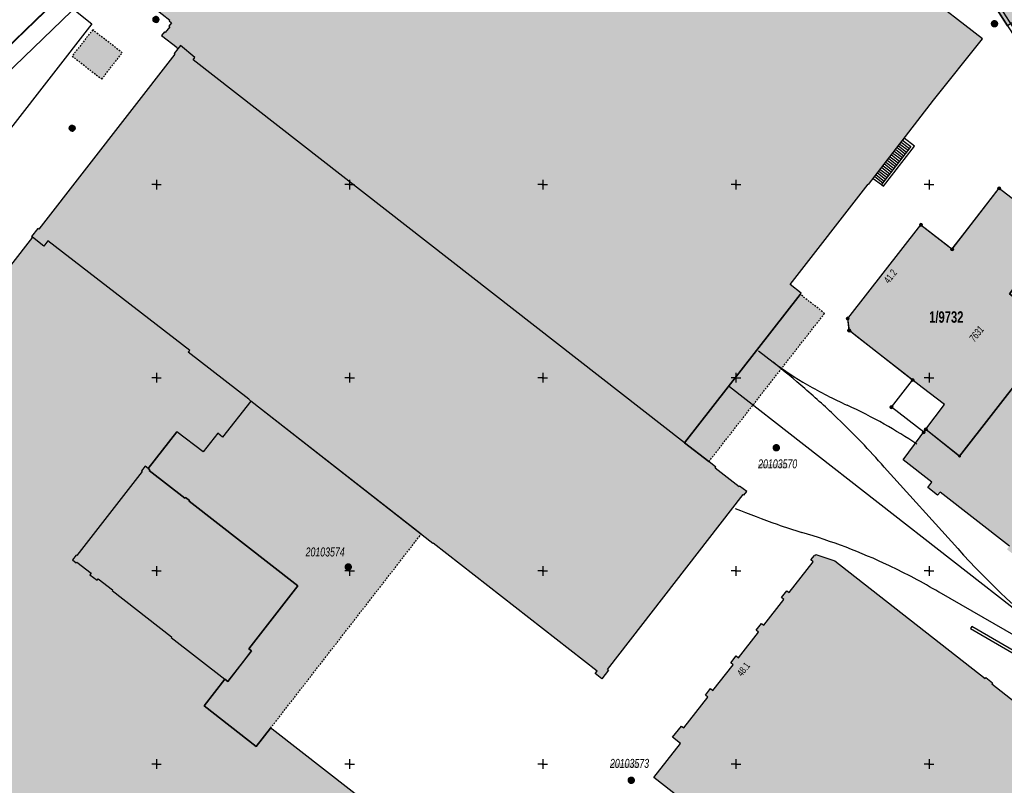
# Model space of a CAD drawing. Header units: metres. Extents: x 2695560 to 2696939, y 1260491 to 1262050.
# Tile 679 of 1005: x 2696183 to 2696311, y 1261347 to 1261446. Entities that reach past the tile are written whole.
import ezdxf

# ---------------------------------------------------------------- set-up
doc = ezdxf.new("R2010")
doc.units = ezdxf.units.M
doc.linetypes.add('AUSGEZOGEN', pattern=[0])
doc.linetypes.add('VERDECKT2_S2', pattern=[0.36, 0.2, -0.16])
for name, color, linetype in [('XR$1$AV_Flächen (EO)', 7, 'AUSGEZOGEN'), ('XR$1$AV_Gebäudeflächen (BB)', 7, 'AUSGEZOGEN'), ('XR$1$AV_Gebäudeflächen (EO)', 7, 'AUSGEZOGEN'), ('XR$1$AV_Grenzpunkte', 7, 'AUSGEZOGEN'), ('XR$1$AV_Grundstück-Nr.', 7, 'AUSGEZOGEN'), ('XR$1$AV_Haus-Nr.', 7, 'AUSGEZOGEN'), ('XR$1$AV_Koordinatennetzpunkte', 7, 'AUSGEZOGEN'), ('XR$1$AV_Lagefixpunkt-Nr.', 7, 'AUSGEZOGEN'), ('XR$1$AV_Lagefixpunkte', 7, 'AUSGEZOGEN'), ('XR$1$AV_Linien (BB)', 7, 'AUSGEZOGEN'), ('XR$1$AV_Linien (EO)', 7, 'AUSGEZOGEN'), ('XR$1$AV_Versicherung-Nr.', 7, 'AUSGEZOGEN'), ('XR$1$AW_LK_Schachtdeckel', 24, 'AUSGEZOGEN'), ('XR$1$Liegenschaftsgrenzen', 7, 'AUSGEZOGEN'), ('XR$1$PFAV', 255, 'AUSGEZOGEN'), ('XR$1$PFAW', 255, 'AUSGEZOGEN'), ('XR$1$RP_Abstandslinie', 7, 'AUSGEZOGEN')]:
    doc.layers.add(name, color=color, linetype=linetype)
doc.styles.add('ARIAL', font='arial.ttf')

# ---------------------------------------------------------------- blocks, each defined once
blk = doc.blocks.new('COMPLEXOBJECT_585')
at = {"layer": 'XR$1$AV_Linien (BB)', "color": 7, "linetype": 'AUSGEZOGEN', "transparency": 33554687}
for points in [[(6199.73, 11447.83), (6201.71, 11446.29), (6201.63, 11446.18), (6201.93, 11445.95), (6201.61, 11445.51), (6201.71, 11445.43), (6201.12, 11444.67), (6201.02, 11444.75), (6200.66, 11444.3), (6202.66, 11442.75), (6202.61, 11442.68), (6202.76, 11442.57), (6202.28, 11441.95), (6202.38, 11441.87), (6184.75, 11419.23), (6184.65, 11419.31), (6183.84, 11418.27), (6183.93, 11418.19), (6169.95, 11400.24)], [(6228.67, 11343.86), (6214.97, 11354.51), (6214.77, 11354.66), (6212.9, 11352.29), (6206.17, 11357.53), (6208.86, 11360.99), (6209.23, 11360.7), (6211.25, 11363.3), (6212.3, 11364.66), (6211.96, 11364.92), (6218.31, 11373.06), (6204.22, 11384.04), (6204.26, 11384.1), (6203.74, 11384.5), (6203.66, 11384.4), (6199.06, 11387.99), (6199.14, 11388.09), (6198.91, 11388.26), (6202.62, 11393.02)]]:
    blk.add_lwpolyline(points, dxfattribs=at)
blk = doc.blocks.new('COMPLEXOBJECT_1013')
at = {"layer": 'XR$1$AV_Linien (EO)', "color": 7, "linetype": 'AUSGEZOGEN', "transparency": 33554687}
blk.add_line((6294.2, 11388.44), (6303.72, 11377.9), dxfattribs=at)
for centre, radius, start, end in [((6195.23, 11296.46), 135.26, 49.0326, 51.2902), ((6216.96, 11320.48), 102.88, 46.2074, 49.4025), ((6216.36, 11319.88), 103.73, 41.3719, 46.1971), ((6387.25, 11453.29), 112.53, 222.0675, 231.2913)]:
    blk.add_arc(centre, radius, start, end, dxfattribs=at)
blk = doc.blocks.new('COMPLEXOBJECT_1026')
at = {"layer": 'XR$1$AV_Linien (EO)', "color": 7, "linetype": 'AUSGEZOGEN', "transparency": 33554687}
for centre, radius, start, end in [((6310.9, 11444.49), 52.64, 233.8117, 239.5872), ((6311.04, 11444.78), 52.95, 239.6112, 245.8776), ((6260.77, 11334.71), 68.06, 60.5797, 65.1214), ((6261.22, 11335.54), 67.11, 56.3471, 60.5685)]:
    blk.add_arc(centre, radius, start, end, dxfattribs=at)
blk = doc.blocks.new('COMPLEXOBJECT_1030')
at = {"layer": 'XR$1$AV_Linien (EO)', "color": 7, "linetype": 'AUSGEZOGEN', "transparency": 33554687}
blk.add_line((6301.26, 11372.28), (6315.84, 11363.9), dxfattribs=at)
for centre, radius, start, end in [((6313.83, 11477.27), 101.9, 247.5442, 250.8075), ((6314.51, 11479.17), 103.91, 250.7989, 252.6634), ((6261.96, 11306.09), 76.97, 64.7396, 73.7199), ((6261.73, 11305.63), 77.48, 59.3265, 64.7297), ((6253.94, 11248.49), 130.96, 56.7045, 61.7938), ((6253.9, 11248.43), 131.03, 53.1044, 56.7039)]:
    blk.add_arc(centre, radius, start, end, dxfattribs=at)
blk = doc.blocks.new('BWAV1')
at = {"layer": 'XR$1$PFAV', "transparency": 33554687}
blk.add_hatch(color=7, dxfattribs=at).paths.add_polyline_path([(0.67, 0), (0.66, 0.13), (0.62, 0.26), (0.55, 0.38), (0.46, 0.49), (0.35, 0.57), (0.23, 0.63), (0.1, 0.66), (-0.03, 0.67), (-0.17, 0.65), (-0.3, 0.6), (-0.41, 0.53), (-0.51, 0.44), (-0.59, 0.33), (-0.64, 0.2), (-0.67, 0.07), (-0.67, -0.07), (-0.64, -0.2), (-0.59, -0.33), (-0.51, -0.44), (-0.41, -0.53), (-0.3, -0.6), (-0.17, -0.65), (-0.03, -0.67), (0.1, -0.66), (0.23, -0.63), (0.35, -0.57), (0.46, -0.49), (0.55, -0.38), (0.62, -0.26), (0.66, -0.13)])
at = {"color": 7, "transparency": 33554687}
for radius, start, end in [(0.5, 91.1948, 268.8052), (0.326, 91.1948, 268.8052), (0.5, 268.8052, 91.1948), (0.326, 268.8052, 91.1948)]:
    blk.add_arc((0, 0), radius, start, end, dxfattribs=at)
at = {"layer": 'XR$1$PFAV', "transparency": 33554687}
blk.add_circle((0, 0), 0.5, dxfattribs=at)
blk = doc.blocks.new('BAV15')
at = {"layer": 'XR$1$PFAV', "transparency": 33554687}
blk.add_hatch(color=7, dxfattribs=at).paths.add_polyline_path([(0.5, 0), (0.49, 0.1), (0.46, 0.2), (0.41, 0.29), (0.34, 0.36), (0.26, 0.42), (0.17, 0.47), (0.08, 0.49), (-0.03, 0.5), (-0.13, 0.48), (-0.22, 0.45), (-0.31, 0.4), (-0.38, 0.33), (-0.44, 0.24), (-0.48, 0.15), (-0.5, 0.05), (-0.5, -0.05), (-0.48, -0.15), (-0.44, -0.24), (-0.38, -0.33), (-0.31, -0.4), (-0.22, -0.45), (-0.13, -0.48), (-0.03, -0.5), (0.08, -0.49), (0.17, -0.47), (0.26, -0.42), (0.34, -0.36), (0.41, -0.29), (0.46, -0.2), (0.49, -0.1)])
at = {"color": 7, "transparency": 33554687}
for start, end in [(90, 270), (270, 90)]:
    blk.add_arc((0, 0), 0.5, start, end, dxfattribs=at)
at = {"layer": 'XR$1$PFAV', "transparency": 33554687}
blk.add_circle((0, 0), 0.5, dxfattribs=at)
blk = doc.blocks.new('BWAV20')
at = {"true_color": 0x000000, "transparency": 33554687}
blk.add_hatch(color=18, dxfattribs=at).paths.add_polyline_path([(0.17, 0), (0.16, 0.03), (0.15, 0.07), (0.14, 0.1), (0.11, 0.12), (0.09, 0.14), (0.06, 0.16), (0.03, 0.16), (-0.01, 0.17), (-0.04, 0.16), (-0.07, 0.15), (-0.1, 0.13), (-0.13, 0.11), (-0.15, 0.08), (-0.16, 0.05), (-0.17, 0.02), (-0.17, -0.02), (-0.16, -0.05), (-0.15, -0.08), (-0.13, -0.11), (-0.1, -0.13), (-0.07, -0.15), (-0.04, -0.16), (-0.01, -0.17), (0.03, -0.16), (0.06, -0.16), (0.09, -0.14), (0.11, -0.12), (0.14, -0.1), (0.15, -0.07), (0.16, -0.03)])
at = {"layer": 'XR$1$PFAV', "transparency": 33554687}
blk.add_hatch(color=7, dxfattribs=at).paths.add_polyline_path([(0.5, 0), (0.49, 0.1), (0.46, 0.2), (0.41, 0.29), (0.34, 0.36), (0.26, 0.42), (0.17, 0.47), (0.08, 0.49), (-0.03, 0.5), (-0.13, 0.48), (-0.22, 0.45), (-0.31, 0.4), (-0.38, 0.33), (-0.44, 0.24), (-0.48, 0.15), (-0.5, 0.05), (-0.5, -0.05), (-0.48, -0.15), (-0.44, -0.24), (-0.38, -0.33), (-0.31, -0.4), (-0.22, -0.45), (-0.13, -0.48), (-0.03, -0.5), (0.08, -0.49), (0.17, -0.47), (0.26, -0.42), (0.34, -0.36), (0.41, -0.29), (0.46, -0.2), (0.49, -0.1)])
blk = doc.blocks.new('BAV2041')
at = {"color": 7, "transparency": 33554687}
for p, q in [((-0.05, 0), (-0.5, 0)), ((0, 0.5), (0, 0.05)), ((0.05, 0), (0.5, 0)), ((0, -0.05), (0, -0.5))]:
    blk.add_line(p, q, dxfattribs=at)
blk.add_circle((0, 0), 0.05, dxfattribs=at)
for start, end in [(90, 270), (270, 90)]:
    blk.add_arc((0, 0), 0.05, start, end, dxfattribs=at)
blk = doc.blocks.new('BAW2082')
at = {"layer": 'XR$1$PFAW', "transparency": 33554687}
blk.add_hatch(color=7, dxfattribs=at).paths.add_polyline_path([(0.51, 0), (0.5, 0.1), (0.47, 0.19), (0.42, 0.28), (0.35, 0.36), (0.27, 0.42), (0.18, 0.47), (0.08, 0.49), (-0.02, 0.5), (-0.12, 0.48), (-0.21, 0.45), (-0.3, 0.39), (-0.37, 0.32), (-0.43, 0.24), (-0.47, 0.15), (-0.49, 0.05), (-0.49, -0.05), (-0.47, -0.15), (-0.43, -0.25), (-0.37, -0.33), (-0.3, -0.4), (-0.21, -0.45), (-0.12, -0.49), (-0.02, -0.5), (0.08, -0.5), (0.18, -0.47), (0.27, -0.43), (0.35, -0.37), (0.42, -0.29), (0.47, -0.2), (0.5, -0.1)])
at = {"transparency": 33554687}
for start, end in [(91.1948, 268.8052), (268.8052, 91.1948)]:
    blk.add_arc((0.01, 0), 0.5, start, end, dxfattribs=at)
at = {"layer": 'XR$1$PFAW', "transparency": 33554687}
blk.add_circle((0.01, 0), 0.5, dxfattribs=at)

msp = doc.modelspace()

# ---------------------------------------------------------------- hatches: boundary and pattern name
at = {"transparency": 33554687}
for points in [[(2696278.85, 1261388.67), (2696278.85, 1261388.07), (2696282.68, 1261388.07), (2696282.68, 1261388.67)], [(2696220.27, 1261377.27), (2696220.27, 1261376.67), (2696224.07, 1261376.67), (2696224.07, 1261377.27)], [(2696259.67, 1261349.92), (2696259.67, 1261349.31), (2696263.47, 1261349.31), (2696263.47, 1261349.92)]]:
    msp.add_hatch(color=7, dxfattribs=at).paths.add_polyline_path(points)
at = {"layer": 'XR$1$AV_Gebäudeflächen (BB)', "true_color": 0xd2d2d2, "transparency": 33554687}
for points in [[(2696263.46, 1261507.02), (2696263.39, 1261506.94), (2696263.61, 1261506.75), (2696261.72, 1261504.69), (2696261.63, 1261504.77), (2696260.75, 1261503.82), (2696260.84, 1261503.74), (2696258.93, 1261501.66), (2696258, 1261501.65), (2696257.99, 1261502.6), (2696257.72, 1261502.59), (2696257.72, 1261502.84), (2696256.4, 1261502.82), (2696256.41, 1261502.57), (2696256.15, 1261502.57), (2696256.15, 1261502.19), (2696255.96, 1261502.19), (2696255.97, 1261501.94), (2696249.42, 1261501.84), (2696249.42, 1261502.09), (2696249.24, 1261502.08), (2696249.23, 1261502.47), (2696248.97, 1261502.47), (2696248.97, 1261502.71), (2696247.65, 1261502.69), (2696247.66, 1261502.44), (2696247.39, 1261502.44), (2696247.41, 1261501.48), (2696246.36, 1261501.46), (2696245.46, 1261500.61), (2696245.57, 1261500.5), (2696245.31, 1261500.25), (2696245.4, 1261500.1), (2696243.74, 1261498.5), (2696243.63, 1261498.61), (2696242.7, 1261497.72), (2696242.81, 1261497.6), (2696241.15, 1261496.01), (2696241.05, 1261496.11), (2696240.11, 1261495.21), (2696240.19, 1261495.1), (2696238.52, 1261493.49), (2696238.41, 1261493.6), (2696237.48, 1261492.7), (2696237.58, 1261492.59), (2696235.9, 1261490.97), (2696235.8, 1261491.08), (2696235.54, 1261490.83), (2696235.44, 1261490.93), (2696234.6, 1261490.1), (2696234.79, 1261489.88), (2696234.64, 1261489.73), (2696234.45, 1261489.92), (2696233.85, 1261489.34), (2696233.94, 1261489.25), (2696200.37, 1261456.92), (2696200.28, 1261457.01), (2696199.62, 1261456.38), (2696199.71, 1261456.29), (2696199.55, 1261456.13), (2696199.48, 1261456.06), (2696199.4, 1261455.98), (2696199.33, 1261455.9), (2696199.26, 1261455.82), (2696199.19, 1261455.73), (2696199.12, 1261455.65), (2696199.06, 1261455.57), (2696198.99, 1261455.48), (2696198.93, 1261455.39), (2696198.87, 1261455.3), (2696198.81, 1261455.21), (2696198.75, 1261455.12), (2696198.7, 1261455.03), (2696198.64, 1261454.93), (2696198.59, 1261454.84), (2696198.54, 1261454.74), (2696198.49, 1261454.64), (2696198.45, 1261454.55), (2696198.41, 1261454.45), (2696198.36, 1261454.35), (2696198.32, 1261454.25), (2696198.29, 1261454.15), (2696198.25, 1261454.04), (2696198.22, 1261453.94), (2696198.19, 1261453.84), (2696198.16, 1261453.73), (2696198.13, 1261453.63), (2696198.11, 1261453.52), (2696198.08, 1261453.42), (2696198.06, 1261453.31), (2696198.04, 1261453.21), (2696198.03, 1261453.11), (2696198.02, 1261453.01), (2696198, 1261452.91), (2696198, 1261452.82), (2696197.99, 1261452.72), (2696197.98, 1261452.62), (2696197.98, 1261452.52), (2696197.97, 1261452.43), (2696197.97, 1261452.33), (2696197.98, 1261452.23), (2696197.98, 1261452.13), (2696197.98, 1261452.03), (2696197.99, 1261451.94), (2696198, 1261451.84), (2696198.01, 1261451.74), (2696198.02, 1261451.65), (2696198.03, 1261451.55), (2696198.05, 1261451.45), (2696198.07, 1261451.36), (2696198.09, 1261451.26), (2696198.11, 1261451.16), (2696198.13, 1261451.07), (2696198.15, 1261450.97), (2696198.18, 1261450.88), (2696198.21, 1261450.79), (2696198.24, 1261450.69), (2696198.27, 1261450.6), (2696198.3, 1261450.51), (2696198.33, 1261450.42), (2696198.37, 1261450.33), (2696198.41, 1261450.24), (2696198.44, 1261450.16), (2696198.48, 1261450.08), (2696198.51, 1261450), (2696198.55, 1261449.93), (2696198.59, 1261449.85), (2696198.63, 1261449.78), (2696198.67, 1261449.71), (2696198.72, 1261449.63), (2696198.76, 1261449.56), (2696198.8, 1261449.49), (2696198.85, 1261449.42), (2696198.9, 1261449.35), (2696198.95, 1261449.28), (2696198.99, 1261449.21), (2696199.05, 1261449.14), (2696199.1, 1261449.07), (2696199.15, 1261449.01), (2696199.2, 1261448.94), (2696199.26, 1261448.88), (2696199.31, 1261448.81), (2696199.37, 1261448.75), (2696199.43, 1261448.69), (2696199.49, 1261448.63), (2696199.55, 1261448.57), (2696199.61, 1261448.51), (2696199.67, 1261448.45), (2696199.73, 1261448.39), (2696199.79, 1261448.34), (2696199.86, 1261448.28), (2696199.92, 1261448.23), (2696199.99, 1261448.18), (2696199.92, 1261448.09), (2696200.62, 1261447.55), (2696200.7, 1261447.64), (2696202.68, 1261446.1), (2696202.6, 1261445.99), (2696202.9, 1261445.76), (2696202.58, 1261445.32), (2696202.68, 1261445.24), (2696202.09, 1261444.48), (2696201.98, 1261444.56), (2696201.63, 1261444.11), (2696203.63, 1261442.55), (2696203.58, 1261442.49), (2696203.73, 1261442.38), (2696203.25, 1261441.76), (2696203.35, 1261441.68), (2696185.72, 1261419.04), (2696185.62, 1261419.12), (2696184.81, 1261418.08), (2696184.9, 1261418), (2696170.92, 1261400.04), (2696129.82, 1261347.27), (2696128.34, 1261348.43), (2696111.02, 1261326.19), (2696118.32, 1261320.5), (2696118.73, 1261321.03), (2696132.92, 1261309.95), (2696134.3, 1261311.69), (2696147.77, 1261301.17), (2696147.78, 1261301.16), (2696147.8, 1261301.14), (2696147.82, 1261301.13), (2696147.84, 1261301.12), (2696147.86, 1261301.1), (2696147.88, 1261301.09), (2696147.9, 1261301.08), (2696147.92, 1261301.07), (2696147.94, 1261301.06), (2696147.96, 1261301.05), (2696147.98, 1261301.04), (2696148, 1261301.04), (2696148.03, 1261301.03), (2696148.05, 1261301.03), (2696148.07, 1261301.03), (2696148.09, 1261301.02), (2696148.12, 1261301.02), (2696148.14, 1261301.02), (2696148.16, 1261301.02), (2696148.19, 1261301.02), (2696148.21, 1261301.03), (2696148.23, 1261301.03), (2696148.25, 1261301.03), (2696148.28, 1261301.04), (2696148.3, 1261301.05), (2696148.32, 1261301.05), (2696148.34, 1261301.06), (2696148.36, 1261301.07), (2696148.38, 1261301.08), (2696148.4, 1261301.09), (2696148.42, 1261301.1), (2696148.53, 1261301.24), (2696151.38, 1261304.89), (2696164.6, 1261294.56), (2696168.8, 1261291.28), (2696169.74, 1261290.55), (2696169.6, 1261290.37), (2696170.05, 1261290.02), (2696169.85, 1261289.76), (2696169.95, 1261289.68), (2696167.77, 1261286.89), (2696167.68, 1261286.96), (2696167.48, 1261286.71), (2696167.4, 1261286.78), (2696166.9, 1261286.14), (2696167.38, 1261285.76), (2696167.46, 1261285.87), (2696176.9, 1261278.5), (2696178.09, 1261277.57), (2696233.01, 1261234.69), (2696239.09, 1261242.52), (2696249.41, 1261234.5), (2696283.71, 1261278.68), (2696273.35, 1261286.73), (2696273.3, 1261286.67), (2696267.03, 1261291.54), (2696269.05, 1261294.14), (2696260.01, 1261301.19), (2696257.98, 1261298.57), (2696243.96, 1261309.45), (2696247.05, 1261313.43), (2696243.94, 1261315.87), (2696250.14, 1261323.84), (2696239.21, 1261332.36), (2696240.63, 1261334.17), (2696234.32, 1261339.08), (2696232.91, 1261337.27), (2696227.76, 1261341.28), (2696229.64, 1261343.68), (2696215.94, 1261354.32), (2696215.74, 1261354.47), (2696213.88, 1261352.1), (2696207.14, 1261357.34), (2696209.83, 1261360.8), (2696210.2, 1261360.51), (2696212.22, 1261363.11), (2696213.27, 1261364.47), (2696212.93, 1261364.73), (2696219.28, 1261372.87), (2696205.19, 1261383.85), (2696205.23, 1261383.91), (2696204.71, 1261384.31), (2696204.63, 1261384.21), (2696200.03, 1261387.8), (2696200.11, 1261387.9), (2696199.88, 1261388.07), (2696203.59, 1261392.83), (2696207, 1261390.21), (2696208.9, 1261392.62), (2696209.52, 1261392.14), (2696213.17, 1261396.77), (2696236.74, 1261378.38), (2696236.77, 1261378.42), (2696258.01, 1261361.86), (2696257.75, 1261361.54), (2696258.61, 1261360.86), (2696259.49, 1261361.98), (2696259.36, 1261362.07), (2696276.9, 1261384.69), (2696277, 1261384.61), (2696277.37, 1261385.08), (2696276.45, 1261385.79), (2696276.39, 1261385.71), (2696273.27, 1261388.13), (2696273.38, 1261388.26), (2696272.47, 1261388.96), (2696269.31, 1261391.41), (2696284.3, 1261410.6), (2696284.41, 1261410.74), (2696282.99, 1261411.9), (2696293.11, 1261424.85), (2696293.14, 1261424.82), (2696301.56, 1261435.72), (2696307.87, 1261443.68), (2696292.29, 1261455.78), (2696292.71, 1261456.31), (2696292.17, 1261456.74), (2696292.59, 1261457.28), (2696301.17, 1261468.29), (2696296.02, 1261476.31), (2696293.97, 1261479.48), (2696288.25, 1261484.64), (2696287.72, 1261485.12)], [(2696303.58, 1261464.54), (2696306.04, 1261460.72), (2696309.27, 1261455.69), (2696307.39, 1261454.43), (2696310.68, 1261449.32), (2696309.2, 1261448.36), (2696311.14, 1261445.34), (2696312.62, 1261446.3), (2696332.54, 1261415.34), (2696372.07, 1261366.34), (2696387.76, 1261346.85), (2696425.31, 1261371.37), (2696424.92, 1261371.98), (2696421.32, 1261377.57), (2696403.87, 1261404.67), (2696403.67, 1261404.54), (2696400.06, 1261410.19), (2696400.26, 1261410.32), (2696386.07, 1261432.37), (2696385.86, 1261432.24), (2696383.32, 1261436.2), (2696383.52, 1261436.32), (2696378.72, 1261443.71), (2696378.83, 1261443.78), (2696378.16, 1261444.86), (2696378.05, 1261444.79), (2696374.47, 1261450.33), (2696374.58, 1261450.4), (2696373.9, 1261451.45), (2696373.73, 1261451.34), (2696370.07, 1261457.07), (2696370.15, 1261457.14), (2696369.45, 1261458.22), (2696369.36, 1261458.17), (2696365.85, 1261463.59), (2696365.94, 1261463.64), (2696365.23, 1261464.74), (2696365.15, 1261464.68), (2696361.68, 1261470.17), (2696361.77, 1261470.23), (2696354.91, 1261480.9), (2696353.85, 1261482.54), (2696353.16, 1261483.62), (2696351.15, 1261486.75), (2696347.73, 1261492.07), (2696347.51, 1261491.93), (2696344.27, 1261496.97), (2696344.49, 1261497.11), (2696339.85, 1261504.34), (2696338.78, 1261503.63), (2696319.11, 1261491.14), (2696303.49, 1261481.11), (2696296.02, 1261476.31), (2696301.17, 1261468.29)], [(2696300.55, 1261393.14), (2696304.92, 1261389.68), (2696317.52, 1261405.86), (2696311.37, 1261410.67), (2696314.74, 1261415.01), (2696315, 1261414.82), (2696317.88, 1261418.51), (2696317.81, 1261418.56), (2696317.72, 1261418.45), (2696310.06, 1261424.34), (2696305.33, 1261418.27), (2696303.93, 1261416.47), (2696303.47, 1261416.83), (2696299.92, 1261419.61), (2696290.46, 1261407.48), (2696290.66, 1261405.91), (2696291.51, 1261405.25), (2696300.1, 1261398.57), (2696302.95, 1261396.36)], [(2696317.88, 1261418.51), (2696315, 1261414.82), (2696314.74, 1261415.01), (2696311.37, 1261410.67), (2696317.52, 1261405.86), (2696304.92, 1261389.68), (2696300.55, 1261393.14), (2696297.62, 1261389.21), (2696301.35, 1261386.3), (2696300.8, 1261385.6), (2696302.08, 1261384.6), (2696302.4, 1261385.02), (2696311.37, 1261378.02), (2696311.05, 1261377.61), (2696312.34, 1261376.6), (2696312.66, 1261377.01), (2696321.62, 1261370.02), (2696321.3, 1261369.6), (2696322.35, 1261368.79), (2696322.58, 1261368.61), (2696323.3, 1261369.55), (2696325.7, 1261367.7), (2696325.25, 1261367.11), (2696325.17, 1261367.17), (2696325.13, 1261367.12), (2696325.04, 1261367.19), (2696324.71, 1261366.77), (2696325.49, 1261366.17), (2696323.69, 1261363.85), (2696323.62, 1261363.76), (2696325.36, 1261362.42), (2696325.28, 1261362.32), (2696325.96, 1261361.79), (2696326.04, 1261361.9), (2696350.54, 1261342.97), (2696350.46, 1261342.87), (2696351.2, 1261342.3), (2696351.85, 1261343.15), (2696351.69, 1261343.27), (2696358.02, 1261351.53), (2696358.18, 1261351.41), (2696358.85, 1261352.29), (2696361.38, 1261350.36), (2696361.04, 1261349.91), (2696362.29, 1261348.95), (2696362.62, 1261349.37), (2696371.66, 1261342.38), (2696371.33, 1261341.95), (2696372.59, 1261340.98), (2696372.93, 1261341.41), (2696375.57, 1261339.37), (2696375.51, 1261339.29), (2696375.67, 1261339.16), (2696379.9, 1261344.64), (2696379.63, 1261344.85), (2696379.57, 1261344.76), (2696372.71, 1261350.09), (2696373.09, 1261350.59), (2696370.22, 1261352.82), (2696369.85, 1261352.34), (2696362.98, 1261357.67), (2696367.15, 1261363.05), (2696366.6, 1261363.48), (2696366.52, 1261363.38), (2696349.71, 1261376.42), (2696348.13, 1261377.64), (2696351.71, 1261382.25), (2696342.14, 1261393.13), (2696342.24, 1261393.21), (2696340.68, 1261394.99), (2696340.49, 1261394.82), (2696333.22, 1261403.08), (2696333.62, 1261403.43), (2696332.41, 1261404.8), (2696332.03, 1261404.46), (2696324.76, 1261412.73), (2696324.96, 1261412.91), (2696323.86, 1261414.16), (2696323.62, 1261414.15)], [(2696323.35, 1261310), (2696342.33, 1261334.36), (2696342.23, 1261334.44), (2696345.27, 1261338.32), (2696327.38, 1261352.28), (2696324.37, 1261348.43), (2696323.94, 1261348.77), (2696323.86, 1261348.66), (2696315.97, 1261354.83), (2696309.1, 1261360.22), (2696309.18, 1261360.32), (2696308.3, 1261361), (2696308.22, 1261360.9), (2696288.77, 1261376.14), (2696286.33, 1261376.95), (2696286.19, 1261376.77), (2696286.13, 1261376.82), (2696285.67, 1261376.24), (2696285.98, 1261375.99), (2696282.87, 1261372.02), (2696282.57, 1261372.25), (2696281.87, 1261371.36), (2696282.18, 1261371.11), (2696279.58, 1261367.79), (2696279.28, 1261368.03), (2696278.58, 1261367.14), (2696278.9, 1261366.9), (2696276.29, 1261363.57), (2696275.99, 1261363.81), (2696275.3, 1261362.92), (2696275.61, 1261362.68), (2696273, 1261359.34), (2696272.7, 1261359.58), (2696272.02, 1261358.72), (2696272.33, 1261358.47), (2696269.22, 1261354.5), (2696268.92, 1261354.73), (2696267.78, 1261353.28), (2696268.79, 1261352.5), (2696265.35, 1261348.06), (2696276.67, 1261339.25), (2696277.09, 1261339.79), (2696278.65, 1261338.58), (2696278.23, 1261338.04), (2696285.17, 1261332.65), (2696288.67, 1261337.15), (2696289.29, 1261336.67), (2696289.21, 1261336.56), (2696290.1, 1261335.86), (2696290.19, 1261335.97), (2696316.9, 1261315.11), (2696316.82, 1261315), (2696317.73, 1261314.28), (2696317.86, 1261314.44), (2696322.87, 1261310.53), (2696322.79, 1261310.43)]]:
    msp.add_hatch(color=254, dxfattribs=at).paths.add_polyline_path(points)
at = {"layer": 'XR$1$AV_Gebäudeflächen (EO)', "true_color": 0xebebeb, "transparency": 33554687}
for points in [[(2696193.88, 1261438.46), (2696196.54, 1261441.87), (2696192.71, 1261444.83), (2696190.05, 1261441.43)], [(2696272.47, 1261388.96), (2696287.45, 1261408.14), (2696284.3, 1261410.6), (2696269.31, 1261391.41)], [(2696235.22, 1261379.56), (2696213.17, 1261396.77), (2696209.52, 1261392.14), (2696208.9, 1261392.62), (2696207, 1261390.21), (2696203.59, 1261392.83), (2696199.88, 1261388.07), (2696200.11, 1261387.9), (2696200.03, 1261387.8), (2696204.63, 1261384.21), (2696204.71, 1261384.31), (2696205.23, 1261383.91), (2696205.19, 1261383.85), (2696219.28, 1261372.87), (2696212.93, 1261364.73), (2696213.27, 1261364.47), (2696210.2, 1261360.51), (2696209.83, 1261360.8), (2696207.14, 1261357.34), (2696213.88, 1261352.1), (2696215.74, 1261354.47), (2696234.96, 1261379.23)]]:
    msp.add_hatch(color=7, dxfattribs=at).paths.add_polyline_path(points)

# ---------------------------------------------------------------- linework, layer by layer
at = {"layer": 'XR$1$AV_Flächen (EO)', "color": 7, "linetype": 'AUSGEZOGEN', "transparency": 33554687}
for points in [[(2696306.09, 1261453.63), (2696305.92, 1261453.52), (2696330.41, 1261415.44), (2696330.91, 1261414.81), (2696331.06, 1261414.93), (2696336.4, 1261408.15), (2696370.81, 1261365.66), (2696371.05, 1261365.85), (2696336.64, 1261408.33), (2696330.81, 1261415.73), (2696306.34, 1261453.79), (2696306.09, 1261453.63)], [(2696294.81, 1261424.8), (2696295.08, 1261424.59), (2696299.09, 1261429.78), (2696297.77, 1261430.8), (2696297.56, 1261430.53), (2696298.61, 1261429.72), (2696294.81, 1261424.8)], [(2696327.54, 1261352.16), (2696328.47, 1261353.35), (2696323.02, 1261357.54), (2696320.32, 1261359.48), (2696316.69, 1261361.7), (2696306.49, 1261367.62), (2696306.34, 1261367.36), (2696316.53, 1261361.44), (2696320.15, 1261359.23), (2696322.84, 1261357.3), (2696328.12, 1261353.23), (2696327.38, 1261352.28), (2696327.54, 1261352.16)]]:
    msp.add_lwpolyline(points, close=True, dxfattribs=at)
at = {"layer": 'XR$1$AV_Flächen (EO)', "color": 7, "linetype": 'VERDECKT2_S2', "transparency": 33554687}
msp.add_lwpolyline([(2696193.88, 1261438.46), (2696196.54, 1261441.87), (2696192.71, 1261444.83), (2696190.05, 1261441.43), (2696193.88, 1261438.46)], close=True, dxfattribs=at)
at = {"layer": 'XR$1$AV_Flächen (EO)', "color": 7, "linetype": 'AUSGEZOGEN', "transparency": 33554687}
for points in [[(2696284.3, 1261410.6), (2696269.31, 1261391.41), (2696272.47, 1261388.96)], [(2696235.22, 1261379.56), (2696213.17, 1261396.77), (2696209.52, 1261392.14), (2696208.9, 1261392.62), (2696207, 1261390.21), (2696203.59, 1261392.83), (2696199.88, 1261388.07), (2696200.11, 1261387.9), (2696200.03, 1261387.8), (2696204.63, 1261384.21), (2696204.71, 1261384.31), (2696205.23, 1261383.91), (2696205.19, 1261383.85), (2696219.28, 1261372.87), (2696212.93, 1261364.73), (2696213.27, 1261364.47), (2696210.2, 1261360.51), (2696209.83, 1261360.8), (2696207.14, 1261357.34), (2696213.88, 1261352.1), (2696215.74, 1261354.47)]]:
    msp.add_lwpolyline(points, dxfattribs=at)
at = {"layer": 'XR$1$AV_Flächen (EO)', "color": 7, "linetype": 'VERDECKT2_S2', "transparency": 33554687}
for points in [[(2696272.47, 1261388.96), (2696287.45, 1261408.14), (2696284.3, 1261410.6)], [(2696215.74, 1261354.47), (2696234.96, 1261379.23), (2696235.22, 1261379.56)]]:
    msp.add_lwpolyline(points, dxfattribs=at)
at = {"layer": 'XR$1$AV_Linien (BB)', "color": 7, "linetype": 'AUSGEZOGEN', "transparency": 33554687}
for points in [[(2696259.36, 1261362.07), (2696276.9, 1261384.69), (2696277, 1261384.61), (2696277.37, 1261385.08), (2696276.45, 1261385.79), (2696276.39, 1261385.71), (2696273.27, 1261388.13), (2696273.38, 1261388.26), (2696272.47, 1261388.96), (2696269.31, 1261391.41), (2696284.3, 1261410.6), (2696284.41, 1261410.74), (2696282.99, 1261411.9), (2696293.11, 1261424.85), (2696293.14, 1261424.82), (2696301.56, 1261435.72), (2696307.87, 1261443.68), (2696292.29, 1261455.78), (2696292.71, 1261456.31), (2696292.17, 1261456.74), (2696292.59, 1261457.28), (2696301.17, 1261468.29)], [(2696387.76, 1261346.85), (2696372.07, 1261366.34), (2696332.54, 1261415.34), (2696312.62, 1261446.3), (2696311.14, 1261445.34), (2696309.2, 1261448.36), (2696310.68, 1261449.32), (2696307.39, 1261454.43), (2696309.27, 1261455.69), (2696306.04, 1261460.72)], [(2696188.36, 1261449.01), (2696192.61, 1261445.59), (2696166.24, 1261411.76), (2696157.15, 1261418.88)], [(2696188.36, 1261449.01), (2696186.6, 1261447.32), (2696157.15, 1261418.88)], [(2696300.55, 1261393.14), (2696302.95, 1261396.36), (2696300.1, 1261398.57), (2696291.51, 1261405.25), (2696290.66, 1261405.91), (2696290.46, 1261407.48), (2696299.92, 1261419.61), (2696303.47, 1261416.83), (2696303.93, 1261416.47), (2696305.33, 1261418.27), (2696310.06, 1261424.34), (2696317.72, 1261418.45), (2696317.81, 1261418.56), (2696317.88, 1261418.51)], [(2696300.55, 1261393.14), (2696304.92, 1261389.68), (2696317.52, 1261405.86), (2696311.37, 1261410.67), (2696314.74, 1261415.01), (2696315, 1261414.82), (2696317.88, 1261418.51)], [(2696259.36, 1261362.07), (2696259.49, 1261361.98), (2696258.61, 1261360.86), (2696257.75, 1261361.54), (2696258.01, 1261361.86), (2696236.77, 1261378.42), (2696236.74, 1261378.38), (2696213.17, 1261396.77), (2696209.52, 1261392.14), (2696208.9, 1261392.62), (2696207, 1261390.21), (2696203.59, 1261392.83)], [(2696311.37, 1261378.02), (2696302.4, 1261385.02), (2696302.08, 1261384.6), (2696300.8, 1261385.6), (2696301.35, 1261386.3), (2696297.62, 1261389.21), (2696300.55, 1261393.14)], [(2696276.67, 1261339.25), (2696265.35, 1261348.06), (2696268.79, 1261352.5), (2696267.78, 1261353.28), (2696268.92, 1261354.73), (2696269.22, 1261354.5), (2696272.33, 1261358.47), (2696272.02, 1261358.72), (2696272.7, 1261359.58), (2696273, 1261359.34), (2696275.61, 1261362.68), (2696275.3, 1261362.92), (2696275.99, 1261363.81), (2696276.29, 1261363.57), (2696278.9, 1261366.9), (2696278.58, 1261367.14), (2696279.28, 1261368.03), (2696279.58, 1261367.79), (2696282.18, 1261371.11), (2696281.87, 1261371.36), (2696282.57, 1261372.25), (2696282.87, 1261372.02), (2696285.98, 1261375.99), (2696285.67, 1261376.24), (2696286.13, 1261376.82), (2696286.19, 1261376.77), (2696286.33, 1261376.95), (2696288.77, 1261376.14), (2696308.22, 1261360.9), (2696308.3, 1261361), (2696309.18, 1261360.32), (2696309.1, 1261360.22), (2696315.97, 1261354.83)]]:
    msp.add_lwpolyline(points, dxfattribs=at)
at = {"layer": 'XR$1$AV_Linien (EO)', "color": 7, "linetype": 'AUSGEZOGEN', "transparency": 33554687}
for p, q in [((2696296.47, 1261429.12), (2696297.52, 1261428.31)), ((2696296.65, 1261429.36), (2696297.7, 1261428.55)), ((2696296.83, 1261429.59), (2696297.88, 1261428.78)), ((2696297.01, 1261429.83), (2696298.06, 1261429.01)), ((2696297.19, 1261430.06), (2696298.25, 1261429.25)), ((2696297.38, 1261430.3), (2696298.43, 1261429.48)), ((2696295.56, 1261427.96), (2696296.62, 1261427.14)), ((2696295.75, 1261428.19), (2696296.8, 1261427.38)), ((2696295.93, 1261428.42), (2696296.98, 1261427.61)), ((2696296.11, 1261428.66), (2696297.16, 1261427.84)), ((2696296.29, 1261428.89), (2696297.34, 1261428.08)), ((2696294.48, 1261426.55), (2696295.53, 1261425.74)), ((2696294.66, 1261426.78), (2696295.71, 1261425.97)), ((2696294.84, 1261427.02), (2696295.89, 1261426.2)), ((2696295.02, 1261427.25), (2696296.08, 1261426.44)), ((2696295.2, 1261427.49), (2696296.26, 1261426.67)), ((2696295.38, 1261427.72), (2696296.44, 1261426.91)), ((2696293.75, 1261425.61), (2696294.81, 1261424.8)), ((2696293.94, 1261425.85), (2696294.99, 1261425.03)), ((2696294.12, 1261426.08), (2696295.17, 1261425.27)), ((2696294.3, 1261426.32), (2696295.35, 1261425.5)), ((2696278.89, 1261403.3), (2696280.79, 1261401.82)), ((2696317.85, 1261365.29), (2696275.12, 1261398.63))]:
    msp.add_line(p, q, dxfattribs=at)
for points in [[(2696269.31, 1261391.41), (2696205.7, 1261440.95), (2696205.92, 1261441.24), (2696204.06, 1261442.79), (2696203.73, 1261442.38)], [(2696213.17, 1261396.77), (2696212.9, 1261397.02), (2696205.08, 1261403.11), (2696205.27, 1261403.35), (2696186.92, 1261417.53), (2696186.39, 1261416.85), (2696184.9, 1261418)], [(2696199.88, 1261388.07), (2696199.49, 1261388.38), (2696199.02, 1261387.77), (2696199.12, 1261387.7), (2696190.66, 1261376.79), (2696190.57, 1261376.86), (2696190.09, 1261376.24), (2696190.57, 1261375.87), (2696190.64, 1261375.96), (2696192.5, 1261374.52), (2696192.34, 1261374.32), (2696193.28, 1261373.6), (2696193.43, 1261373.8), (2696195.28, 1261372.36), (2696195.21, 1261372.27), (2696202.92, 1261366.29), (2696202.85, 1261366.21), (2696209.83, 1261360.8)]]:
    msp.add_lwpolyline(points, dxfattribs=at)
for points in [[(2696294.81, 1261424.8), (2696295.08, 1261424.59), (2696299.09, 1261429.78), (2696297.77, 1261430.8), (2696297.56, 1261430.53), (2696298.61, 1261429.72), (2696294.81, 1261424.8)], [(2696327.54, 1261352.16), (2696328.47, 1261353.35), (2696323.02, 1261357.54), (2696320.32, 1261359.48), (2696316.69, 1261361.7), (2696306.49, 1261367.62), (2696306.34, 1261367.36), (2696316.53, 1261361.44), (2696320.15, 1261359.23), (2696322.84, 1261357.3), (2696328.12, 1261353.23), (2696327.38, 1261352.28), (2696327.54, 1261352.16)]]:
    msp.add_lwpolyline(points, close=True, dxfattribs=at)
at = {"layer": 'XR$1$Liegenschaftsgrenzen', "color": 7, "linetype": 'AUSGEZOGEN', "transparency": 33554687}
msp.add_lwpolyline([(2696255.77, 1261514.03), (2696238.17, 1261497.05), (2696191.37, 1261451.92), (2696155.74, 1261417.52)], dxfattribs=at)
msp.add_lwpolyline([(2696317.79, 1261418.4), (2696315, 1261414.82), (2696314.74, 1261415.01), (2696311.37, 1261410.67), (2696317.52, 1261405.86), (2696304.92, 1261389.68), (2696300.56, 1261393.13), (2696300.28, 1261392.75), (2696296.1, 1261396), (2696298.84, 1261399.52), (2696290.63, 1261405.92), (2696290.44, 1261407.47), (2696299.92, 1261419.6), (2696303.96, 1261416.43), (2696310.05, 1261424.33), (2696317.79, 1261418.4)], close=True, dxfattribs=at)
at = {"layer": 'XR$1$RP_Abstandslinie', "color": 7, "linetype": 'AUSGEZOGEN', "transparency": 33554687}
msp.add_lwpolyline([(2696296.97, 1261550.56), (2696267.85, 1261522.46), (2696232.6, 1261488.43), (2696197.34, 1261454.4), (2696165.35, 1261423.53), (2696133.3, 1261392.59), (2696109.56, 1261369.68), (2696086.21, 1261347.14)], dxfattribs=at)

# ---------------------------------------------------------------- block references
at = {"layer": 'XR$1$AV_Grenzpunkte', "color": 7, "linetype": 'AUSGEZOGEN', "lineweight": -3, "transparency": 33554687}
for name, p, xscale, yscale in [('BAV15', (2696310.05, 1261424.33), 0.3249999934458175, 0.3249999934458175), ('BAV15', (2696299.92, 1261419.6), 0.3249999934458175, 0.3249999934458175), ('BAV15', (2696303.96, 1261416.43), 0.3249999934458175, 0.3249999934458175), ('BAV15', (2696290.44, 1261407.47), 0.3249999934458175, 0.3249999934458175), ('BAV15', (2696290.63, 1261405.92), 0.3249999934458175, 0.3249999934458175), ('BAV15', (2696298.84, 1261399.52), 0.3249999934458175, 0.3249999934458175), ('BAV15', (2696296.1, 1261396), 0.3249999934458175, 0.3249999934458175), ('BAV15', (2696300.28, 1261392.75), 0.3249999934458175, 0.3249999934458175), ('BAV15', (2696300.56, 1261393.13), 0.3249999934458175, 0.3249999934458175), ('BWAV20', (2696304.92, 1261389.68), 0.3899999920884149, 0.3899999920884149)]:
    msp.add_blockref(name, p, dxfattribs=dict(at, xscale=xscale, yscale=yscale))
at = {"layer": 'XR$1$AV_Koordinatennetzpunkte', "color": 7, "linetype": 'AUSGEZOGEN', "lineweight": -3, "transparency": 33554687, "xscale": 1.25, "yscale": 1.25}
for p in [(2696200.97, 1261424.81), (2696225.97, 1261424.81), (2696250.97, 1261424.81), (2696275.97, 1261424.81), (2696300.97, 1261424.81), (2696200.97, 1261399.81), (2696225.97, 1261399.81), (2696250.97, 1261399.81), (2696275.97, 1261399.81), (2696300.97, 1261399.81), (2696200.97, 1261374.81), (2696225.97, 1261374.81), (2696250.97, 1261374.81), (2696275.97, 1261374.81), (2696300.97, 1261374.81), (2696200.97, 1261349.81), (2696225.97, 1261349.81), (2696250.97, 1261349.81), (2696275.97, 1261349.81), (2696300.97, 1261349.81)]:
    msp.add_blockref('BAV2041', p, dxfattribs=at)
at = {"layer": 'XR$1$AV_Lagefixpunkte', "color": 7, "linetype": 'AUSGEZOGEN', "lineweight": -3, "transparency": 33554687, "xscale": 0.7199999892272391, "yscale": 0.7199999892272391}
for p in [(2696309.44, 1261445.62, -1000), (2696281.2, 1261390.75, -1000), (2696225.79, 1261375.32, -1000), (2696262.42, 1261347.72, -1000)]:
    msp.add_blockref('BWAV1', p, dxfattribs=at)
at = {"layer": 'XR$1$AV_Linien (BB)', "color": 7, "linetype": 'AUSGEZOGEN', "lineweight": -3, "transparency": 33554687}
msp.add_blockref('COMPLEXOBJECT_585', (2690000.97, 1249999.81), dxfattribs=at)
at = {"layer": 'XR$1$AV_Linien (EO)', "color": 7, "linetype": 'AUSGEZOGEN', "lineweight": -3, "transparency": 33554687}
for name in ['COMPLEXOBJECT_1013', 'COMPLEXOBJECT_1026', 'COMPLEXOBJECT_1030']:
    msp.add_blockref(name, (2690000.97, 1249999.81), dxfattribs=at)
at = {"layer": 'XR$1$AW_LK_Schachtdeckel', "color": 24, "linetype": 'AUSGEZOGEN', "lineweight": -3, "transparency": 33554687, "xscale": 0.7499999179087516, "yscale": 0.7499999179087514, "rotation": 51.02499001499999}
msp.add_blockref('BAW2082', (2696200.89, 1261446.17), dxfattribs=at)
at = {"layer": 'XR$1$AW_LK_Schachtdeckel', "color": 24, "linetype": 'AUSGEZOGEN', "lineweight": -3, "transparency": 33554687, "xscale": 0.7499999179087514, "yscale": 0.7499999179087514}
msp.add_blockref('BAW2082', (2696190.04, 1261432.1), dxfattribs=at)

# ---------------------------------------------------------------- texts
at = {"layer": 'XR$1$AV_Grundstück-Nr.', "color": 7, "transparency": 33554687, "insert": (2696303.2, 1261407.65), "char_height": 1.4849, "width": 4.9821, "attachment_point": 5, "style": 'ARIAL'}
msp.add_mtext('\\A1;{\\fArial|i0|b1;\\H1.484908;\\W0.700000;\\C7;1/9732}\\P', dxfattribs=at)
at = {"layer": 'XR$1$AV_Haus-Nr.', "color": 7, "transparency": 33554687, "char_height": 0.9297, "width": 2.0357, "attachment_point": 2, "style": 'ARIAL'}
for s, insert, rotation in [('\\W0.66;41.2', (2696295.59, 1261413.23), 52.0569), ('\\W0.66;48.1', (2696276.58, 1261362.38), 51.9426)]:
    msp.add_mtext(s, dxfattribs=dict(at, insert=insert, rotation=rotation))
at = {"layer": 'XR$1$AV_Lagefixpunkt-Nr.', "color": 7, "transparency": 33554687, "char_height": 1.1621, "width": 5.5023, "attachment_point": 7, "style": 'ARIAL'}
for s, insert in [('\\A1;{\\fArial|i1|b0;\\H1.162102;\\W0.700000;\\C7;20103570}\\P', (2696278.85, 1261388.07)), ('\\A1;{\\fArial|i1|b0;\\H1.162102;\\W0.700000;\\C7;20103574}\\P', (2696220.27, 1261376.67)), ('\\A1;{\\fArial|i1|b0;\\H1.162102;\\W0.700000;\\C7;20103573}\\P', (2696259.67, 1261349.31))]:
    msp.add_mtext(s, dxfattribs=dict(at, insert=insert))
at = {"layer": 'XR$1$AV_Versicherung-Nr.', "color": 7, "transparency": 33554687, "insert": (2696307.12, 1261405.5), "char_height": 0.9684, "width": 2.4564, "attachment_point": 5, "rotation": 52.0713, "style": 'ARIAL'}
msp.add_mtext('\\A1;{\\fArial|i1|b0;\\H0.968418;\\W0.700000;\\C7;7631}\\P', dxfattribs=at)

doc.saveas('drawing.dxf')
